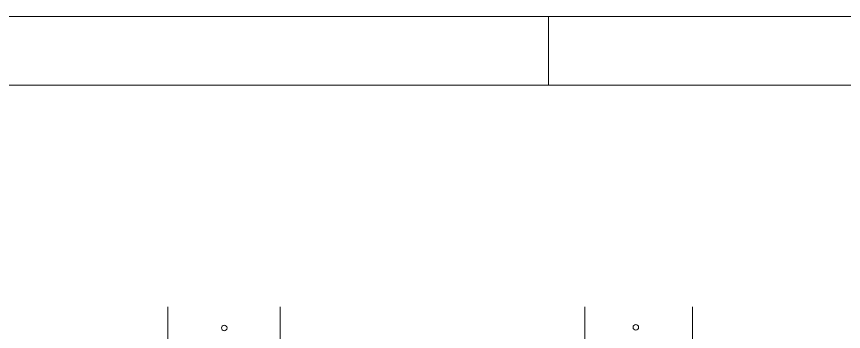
# Model space of a CAD drawing. Extents: x 295824 to 414724, y 24924 to 109024.
# Drawn here: x 301988 to 314015, y 104442 to 109024 of the extents above; entities that cross this region are included whole.
import ezdxf

# ---------------------------------------------------------------- set-up
doc = ezdxf.new("R2010")
doc.units = 0
doc.header["$LTSCALE"] = 100
for name, color, linetype, lineweight in [('1', 7, 'Continuous', 13), ('24', 7, 'Continuous', 13), ('61', 7, 'Continuous', 13)]:
    doc.layers.add(name, color=color, linetype=linetype, lineweight=lineweight)

msp = doc.modelspace()

# ---------------------------------------------------------------- linework, layer by layer
at = {"layer": '1'}
msp.add_line((309723.6, 108023.8), (309723.6, 109023.8), dxfattribs=at)
for points in [[(414723.6, 109023.8), (304995.6, 109023.8), (295823.6, 109023.8)], [(304995.6, 108023.8), (296823.6, 108023.8), (296823.6, 25923.8), (304995.6, 25923.8)], [(304995.6, 25923.8), (413723.6, 25923.8), (413723.6, 108023.8), (304995.6, 108023.8)]]:
    msp.add_lwpolyline(points, dxfattribs=at)
at = {"layer": '24'}
for points in [[(304188.6, 104801.9), (304188.6, 103826.9), (304250.3, 104057.1)], [(305820.9, 104801.9), (305820.9, 103826.9), (305882.6, 104057.1)], [(310251.5, 104801.9), (310251.5, 103826.9), (310313.2, 104057.1)], [(311817.2, 104801.9), (311817.2, 103826.9), (311878.8, 104057.1)]]:
    msp.add_lwpolyline(points, dxfattribs=at)
at = {"layer": '61'}
for centre in [(305009.5, 104492.8), (310995, 104502.7)]:
    msp.add_circle(centre, 40, dxfattribs=at)

doc.saveas('drawing.dxf')
